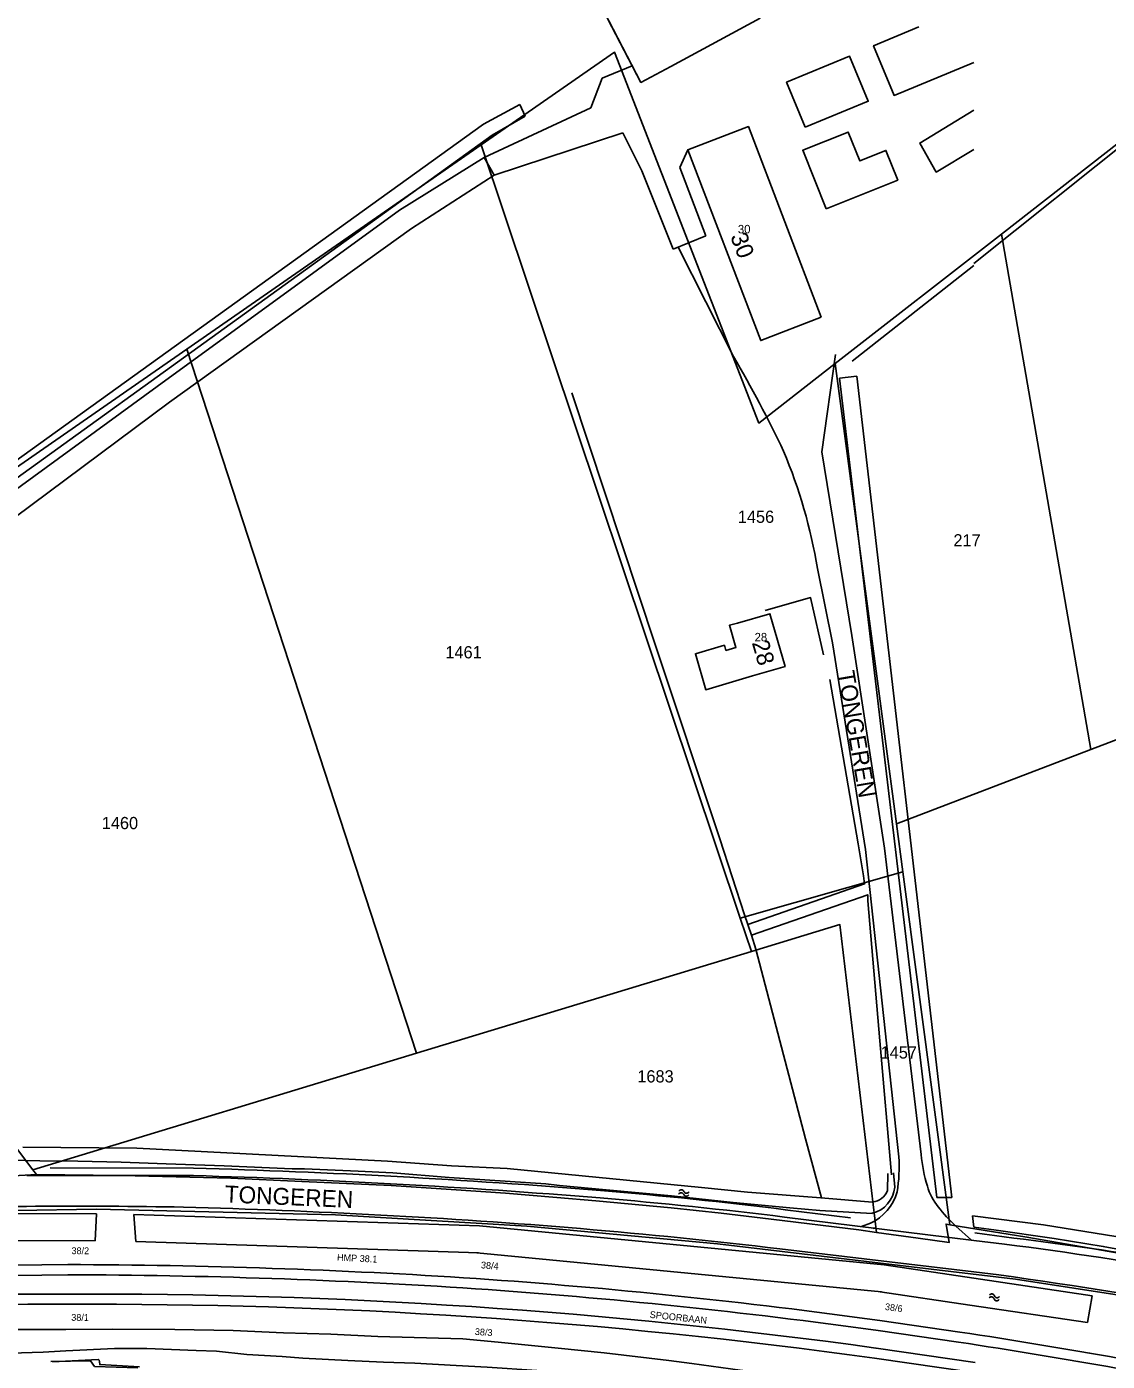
# Model space of a CAD drawing. Extents: x 148816 to 151297, y 399515 to 402500.
# Drawn here: x 149360.4 to 149519.7, y 400053.3 to 400250 of the extents above; entities that cross this region are included whole.
import ezdxf

# ---------------------------------------------------------------- set-up
doc = ezdxf.new("R2010")
doc.units = 0
for name, color, linetype in [('B01 Hoofdgebouw  [D] Norm', 7, 'Continuous'), ('B01 Hoofdgebouw  [T] Norm', 7, 'Continuous'), ('B01 hoofgebouw', 7, 'Continuous'), ('G01 perceelsgrens', 7, 'Continuous'), ('Q01 Spoorrail  [D] Norm', 7, 'Continuous'), ('Q05 Bomenrij  [D] Gem', 7, 'Continuous'), ('S05 Water  Norm', 7, 'Continuous'), ('T04 Haag heg  [D] Gem', 7, 'Continuous'), ('T09 Insteek water  [T] Norm', 7, 'Continuous'), ('V00 Kant verharding algemeen  [T] Norm', 7, 'Continuous'), ('V06 Kant onverhard  [T] Gem', 7, 'Continuous'), ('Z01 perceelnummer', 7, 'Continuous'), ('Z02 huisnummer', 7, 'Continuous'), ('Z02 Huisnummer  [Tekst] Norm', 7, 'Continuous'), ('Z06 straatnaam', 7, 'Continuous'), ('Z19 Overige Tekst  [Tekst] Gem', 7, 'Continuous')]:
    doc.layers.add(name, color=color, linetype=linetype)

msp = doc.modelspace()

# ---------------------------------------------------------------- linework, layer by layer
at = {"layer": 'B01 Hoofdgebouw  [D] Norm'}
for points in [[(149491.93, 400250), (149485.24, 400247.19), (149488.27, 400239.88), (149500, 400244.72)], [(149500, 400237.71), (149492.04, 400232.84), (149494.48, 400228.58), (149500, 400231.92)], [(149465.16, 400162.09), (149464, 400161.78), (149464.96, 400158.51), (149463.47, 400158.08), (149463.25, 400158.84), (149458.97, 400157.6), (149460.51, 400152.29), (149467.4, 400154.34)]]:
    msp.add_lwpolyline(points, dxfattribs=at)
for points in [[(149475.15, 400235.17), (149484.45, 400239.01), (149481.71, 400245.65), (149472.41, 400241.81)], [(149478.23, 400223.18), (149488.8, 400227.39), (149487.06, 400231.76), (149483.19, 400230.22), (149481.5, 400234.46), (149474.8, 400231.8)]]:
    msp.add_lwpolyline(points, close=True, dxfattribs=at)
at = {"layer": 'B01 Hoofdgebouw  [T] Norm'}
for p, q in [((149444.83, 400253.51), (149446.66, 400250)), ((149446.66, 400250), (149450.95, 400241.79)), ((149450.95, 400241.79), (149455.38, 400244.11)), ((149466.79, 400235.28), (149457.85, 400231.87)), ((149477.52, 400207.18), (149466.79, 400235.28)), ((149457.85, 400231.87), (149468.62, 400203.74)), ((149468.62, 400203.74), (149477.52, 400207.18)), ((149469.95, 400163.48), (149465.16, 400162.09)), ((149472.2, 400155.73), (149469.95, 400163.48)), ((149467.4, 400154.34), (149472.2, 400155.73))]:
    msp.add_line(p, q, dxfattribs=at)
msp.add_lwpolyline([(149449.26, 400255.82), (149462.53, 400262.74), (149468.51, 400251.28), (149455.38, 400244.11)], dxfattribs=at)
at = {"layer": 'B01 hoofgebouw'}
for points in [[(149449.26, 400255.82), (149462.53, 400262.74), (149468.51, 400251.28), (149455.38, 400244.11)], [(149455.38, 400244.11), (149450.95, 400241.79), (149444.83, 400253.51), (149449.26, 400255.82)], [(149477.52, 400207.18), (149468.62, 400203.74), (149457.85, 400231.87), (149466.79, 400235.28), (149477.52, 400207.18)], [(149465.16, 400162.09), (149464, 400161.78), (149464.96, 400158.51), (149463.47, 400158.08), (149463.25, 400158.84), (149458.97, 400157.6), (149460.51, 400152.29), (149467.4, 400154.34)], [(149467.4, 400154.34), (149472.2, 400155.73), (149469.95, 400163.48), (149465.16, 400162.09)]]:
    msp.add_lwpolyline(points, dxfattribs=at)
at = {"layer": 'G01 perceelsgrens'}
for points in [[(149427.42, 400232.59), (149447.08, 400246.24), (149468.34, 400191.58), (149479.58, 400200.34)], [(149504.08, 400219.44), (149534.52, 400243.17)], [(149384.03, 400202.47), (149427.42, 400232.59)], [(149427.42, 400232.59), (149465.59, 400118.61)], [(149479.58, 400200.34), (149504.08, 400219.44)], [(149504.08, 400219.44), (149517.28, 400143.48)], [(149332.49, 400166.69), (149384.03, 400202.47)], [(149384.03, 400202.47), (149417.85, 400098.71)], [(149479.58, 400200.34), (149488.61, 400132.53)], [(149332.49, 400166.69), (149353.12, 400092.39), (149361.34, 400081.54)], [(149517.28, 400143.48), (149566.92, 400162.45)], [(149488.61, 400132.53), (149517.28, 400143.48)], [(149488.61, 400132.53), (149489.55, 400125.45)], [(149465.59, 400118.61), (149489.55, 400125.45)], [(149489.55, 400125.45), (149496.47, 400073.45)], [(149465.59, 400118.61), (149467.23, 400113.71)], [(149467.23, 400113.71), (149480.29, 400117.68), (149485.65, 400072.31)], [(149417.85, 400098.71), (149467.23, 400113.71)], [(149361.34, 400081.54), (149417.85, 400098.71)], [(149361.34, 400081.54), (149361.88, 400080.83)], [(149350.31, 400080.77), (149354.63, 400080.68), (149357.64, 400080.61), (149361.88, 400080.83)], [(149361.88, 400080.83), (149374.39, 400080.72), (149390.49, 400080.31), (149400.97, 400079.83), (149414.16, 400079.21), (149422.98, 400078.64), (149430.97, 400078.07), (149438.57, 400077.45), (149444.32, 400076.96), (149455.39, 400075.91), (149462.79, 400075.13), (149470.16, 400074.26), (149483.06, 400072.67), (149485.65, 400072.31)], [(149134.62, 400061.65), (149206.52, 400066.52), (149335.42, 400075.13), (149370.7, 400075.72), (149405.93, 400074.91), (149434.14, 400073.21), (149462.22, 400070.63), (149506.14, 400065.44), (149531.96, 400061.45), (149557.59, 400056.16), (149609.02, 400042.67), (149626.93, 400037.04), (149646.73, 400030.71), (149669.32, 400022.39), (149727.34, 400000)], [(149485.65, 400072.31), (149491.81, 400071.47), (149496.37, 400070.81), (149495.93, 400073.53), (149496.47, 400073.45)], [(149496.47, 400073.45), (149507.84, 400071.62), (149517.18, 400069.98), (149528.03, 400068.05), (149540.84, 400065.54), (149552.96, 400063.03), (149566.58, 400060.03), (149575.38, 400058.07)], [(149363.98, 400053.29), (149369.84, 400053.4), (149370.44, 400052.56), (149376.79, 400052.33)]]:
    msp.add_lwpolyline(points, dxfattribs=at)
at = {"layer": 'Q01 Spoorrail  [D] Norm'}
for p, q in [((149497.96, 400057.62), (149486.15, 400059.33)), ((149497.74, 400056.14), (149485.93, 400057.85)), ((149485.38, 400053.78), (149500, 400051.65)), ((149485.6, 400055.26), (149500.22, 400053.14))]:
    msp.add_line(p, q, dxfattribs=at)
for centre, radius, start, end in [((149386.94, 398297.32), 1770.37, 90.66199, 94.62638), ((149363.52, 399101.01), 966.57, 86.25447, 89.82387), ((149386.94, 398297.32), 1768.87, 90.66199, 94.62638), ((149363.52, 399101.01), 965.07, 86.25447, 89.82387), ((149367.75, 399209.05), 858.48, 82.07293, 86.06551), ((149363.86, 399023.5), 1039.72, 89.87154, 93.15397), ((149370.08, 399221.54), 841.69, 82.11234, 90.26525), ((149367.75, 399209.05), 856.98, 82.07293, 86.06551), ((149363.86, 399023.5), 1038.22, 89.87154, 93.15397), ((149370.08, 399221.54), 840.19, 82.11234, 90.26525), ((149363.97, 399173.84), 893.89, 78.32162, 81.37919), ((149363.97, 399173.84), 892.39, 78.32162, 81.37919)]:
    msp.add_arc(centre, radius, start, end, dxfattribs=at)
at = {"layer": 'Q05 Bomenrij  [D] Gem'}
for p, q in [((149363.9, 400081.81), (149384.99, 400081.78)), ((149472.23, 400075.66), (149481.82, 400074.48))]:
    msp.add_line(p, q, dxfattribs=at)
for centre, radius, start, end in [((149352.86, 398947.72), 1134.52, 85.34081, 88.37576), ((149390.36, 399419.29), 661.46, 82.88933, 85.25954), ((149340.16, 398811.22), 1271.12, 81.72318, 82.76853)]:
    msp.add_arc(centre, radius, start, end, dxfattribs=at)
at = {"layer": 'S05 Water  Norm'}
for centre, start, end in [((149456.87, 400077.72), 23.7819, 147.6369), ((149456.9, 400078.17), 23.7819, 147.6369), ((149457.65, 400078.06), 203.7819, 327.6369), ((149457.68, 400078.51), 203.7819, 327.6369), ((149502.66, 400062.83), 18.7455, 142.6006), ((149502.59, 400062.39), 18.7455, 142.6006), ((149503.39, 400062.66), 198.7455, 322.6006), ((149503.46, 400063.1), 198.7455, 322.6006)]:
    msp.add_arc(centre, 0.425, start, end, dxfattribs=at)
at = {"layer": 'T04 Haag heg  [D] Gem'}
msp.add_line((149544.23, 400250.42), (149500, 400215.11), dxfattribs=at)
for points in [[(149440.77, 400196.05), (149453.03, 400158.94), (149462.58, 400130.31), (149466.22, 400119.13)], [(149469.26, 400163.98), (149475.95, 400165.87), (149477.86, 400157.45)], [(149478.77, 400153.78), (149482.96, 400129.56), (149483.75, 400124.88), (149483.92, 400123.68), (149466.72, 400117.71)], [(149467.25, 400116.1), (149484.39, 400122.08), (149484.41, 400121.19)], [(149484.41, 400121.19), (149486.16, 400100.54), (149487.86, 400080.78)], [(149466.72, 400117.71), (149466.22, 400119.13)], [(149466.72, 400117.71), (149467.25, 400116.1)], [(149467.25, 400116.1), (149467.87, 400114.04)], [(149467.87, 400114.04), (149475.19, 400086.09), (149477.55, 400077.4)], [(149377.07, 400052.52), (149371.18, 400052.83), (149371.13, 400053.29), (149371.08, 400053.47), (149370.95, 400053.57), (149364.24, 400053.23)]]:
    msp.add_lwpolyline(points, dxfattribs=at)
at = {"layer": 'T09 Insteek water  [T] Norm'}
for p, q in [((149433.09, 400238.52), (149427.74, 400235.62)), ((149429.02, 400233.99), (149433.91, 400236.81)), ((149427.74, 400235.62), (149337.56, 400170.73)), ((149339.02, 400169.12), (149429.02, 400233.99)), ((149482.07, 400200.69), (149500, 400214.83)), ((149482.79, 400198.52), (149480.21, 400198.19)), ((149480.21, 400198.19), (149494.57, 400077.48)), ((149496.79, 400077.48), (149482.79, 400198.52)), ((149494.57, 400077.48), (149496.79, 400077.48)), ((149370.73, 400075.06), (149352.56, 400075.11)), ((149370.53, 400071.06), (149370.73, 400075.06)), ((149376.19, 400074.96), (149376.5, 400070.95)), ((149427.14, 400073.28), (149376.19, 400074.96)), ((149486.8, 400067.53), (149427.14, 400073.28)), ((149500.02, 400073.1), (149499.83, 400074.77)), ((149370.53, 400071.06), (149352.55, 400071.11)), ((149427.01, 400069.28), (149376.5, 400070.95)), ((149486.42, 400063.55), (149426.76, 400069.3)), ((149500, 400065.56), (149486.8, 400067.53)), ((149517.46, 400062.95), (149500, 400065.56)), ((149499.41, 400061.6), (149486.21, 400063.57)), ((149516.78, 400059.01), (149499.41, 400061.6)), ((149516.78, 400059.01), (149517.46, 400062.95))]:
    msp.add_line(p, q, dxfattribs=at)
for points in [[(149359.87, 400084.87), (149376.64, 400084.73), (149413.62, 400082.82), (149423.02, 400082.1)], [(149485.03, 400075.12), (149477.33, 400075.53), (149472.89, 400075.91), (149464.53, 400076.72), (149455.46, 400077.71), (149445.83, 400078.58), (149438.95, 400079.23), (149436.92, 400079.45), (149422.67, 400080.42), (149414.39, 400081.08), (149409.3, 400081.33), (149401.35, 400081.68), (149399.55, 400081.67), (149389.51, 400082.11), (149381, 400082.41), (149374.37, 400082.68), (149367.96, 400082.79), (149362.37, 400082.88), (149358.03, 400082.98)], [(149423.02, 400082.1), (149431.24, 400081.73), (149459.89, 400078.91), (149466.67, 400078.26), (149477.49, 400077.41), (149485.09, 400076.78)], [(149487.33, 400080.98), (149487.29, 400078.47)], [(149488.19, 400081.11), (149488.36, 400078.97)], [(149499.83, 400074.77), (149510.28, 400073.41), (149520.92, 400071.7), (149533, 400069.51), (149543.49, 400067.52), (149551.82, 400065.97), (149557.65, 400064.78), (149569.43, 400061.96), (149573.68, 400060.9)], [(149500.02, 400073.1), (149502.95, 400072.71), (149511.86, 400071.4), (149519.1, 400070.25), (149525.98, 400068.97), (149534.61, 400067.31), (149547.63, 400064.77), (149557.25, 400062.85), (149573.14, 400059.33), (149573.14, 400059.33)], [(149500, 400047.88), (149487.23, 400049.26), (149480.07, 400050.14), (149474.33, 400050.89), (149465.57, 400052.03), (149458.46, 400053.01), (149455.08, 400053.41), (149445.55, 400054.56), (149438.75, 400055.26), (149429.91, 400056.15), (149424.7, 400056.64), (149412.17, 400056.99), (149405.26, 400057.31), (149398.27, 400057.5), (149390.83, 400057.85), (149382.27, 400057.98), (149373.12, 400058.06), (149366.2, 400057.99), (149355.48, 400057.98), (149354.03, 400057.94), (149351.14, 400057.73)], [(149444.24, 400051.36), (149435.6, 400051.95), (149428.31, 400052.45), (149423.74, 400052.68), (149417.61, 400053.02), (149413.01, 400053.2), (149407.73, 400053.43), (149401.1, 400053.8), (149398.07, 400054), (149392.89, 400054.31), (149388.42, 400054.79), (149385.4, 400054.91), (149378.11, 400055.18), (149373.35, 400055.18), (149366.18, 400054.84), (149362.85, 400054.68), (149358.02, 400054.53), (149354.31, 400054.4), (149350.47, 400054.3), (149350.15, 400055.93)]]:
    msp.add_lwpolyline(points, dxfattribs=at)
for centre, radius, start, end in [((149484.02, 400079.36), 4.35, 283.3746, 354.8556), ((149484.8, 400079.43), 2.67, 276.3277, 338.8347)]:
    msp.add_arc(centre, radius, start, end, dxfattribs=at)
at = {"layer": 'V00 Kant verharding algemeen  [T] Norm'}
for p, q in [((149445.22, 400242.42), (149449.68, 400244.21)), ((149443.59, 400238.04), (149445.22, 400242.42)), ((149433.91, 400236.81), (149433.09, 400238.52)), ((149427.84, 400230.7), (149443.59, 400238.04)), ((149448.28, 400234.36), (149429.3, 400228.13)), ((149451.07, 400228.74), (149448.28, 400234.36)), ((149429.3, 400228.13), (149427.84, 400230.7)), ((149457.85, 400231.87), (149456.69, 400229.26)), ((149455.71, 400217.23), (149451.07, 400228.74)), ((149456.69, 400229.26), (149460.54, 400219.17)), ((149460.54, 400219.17), (149455.71, 400217.23)), ((149360.43, 400080.72), (149384.99, 400080.68)), ((149472.1, 400074.57), (149500, 400071.14)), ((149500, 400071.14), (149504.55, 400070.58)), ((149500, 400066.48), (149471.43, 400069.9)), ((149503.69, 400066.04), (149500, 400066.48))]:
    msp.add_line(p, q, dxfattribs=at)
msp.add_lwpolyline([(149485.19, 400072.86), (149485.37, 400073.01)], dxfattribs=at)
for centre, radius, start, end in [((149352.86, 398947.72), 1133.42, 85.34081, 88.37576), ((149390.36, 399419.29), 660.36, 82.88933, 85.25954), ((149368.1, 399262.14), 814.04, 88.9149, 91.97991), ((149361.72, 399179.03), 897.26, 86.74803, 88.60785), ((149369.25, 399207.74), 868.19, 83.24099, 87.13659), ((149435.14, 399523.03), 551.93, 76.8186, 82.7754), ((149411.41, 399387.05), 685.23, 76.40756, 82.26057)]:
    msp.add_arc(centre, radius, start, end, dxfattribs=at)
at = {"layer": 'V06 Kant onverhard  [T] Gem'}
for p, q in [((149427.84, 400230.7), (149415.38, 400222.95)), ((149417.13, 400220.27), (149429.3, 400228.13)), ((149415.38, 400222.95), (149379.65, 400196.96)), ((149381.49, 400194.66), (149417.13, 400220.27)), ((149456.44, 400217.52), (149464.59, 400201.41)), ((149477.61, 400187.33), (149479.64, 400201.69)), ((149379.65, 400196.96), (149346.81, 400173.02)), ((149348.8, 400170.35), (149381.49, 400194.66)), ((149482.04, 400160.28), (149477.61, 400187.33)), ((149476.96, 400170.14), (149479.17, 400159.21)), ((149486.83, 400128.92), (149482.04, 400160.28)), ((149479.17, 400159.21), (149484.06, 400128.73)), ((149484.06, 400128.73), (149488.95, 400083.45)), ((149492.26, 400083.78), (149486.83, 400128.92)), ((149484.78, 400073.65), (149483.48, 400073.18)), ((149499.66, 400071.18), (149497.36, 400073.23))]:
    msp.add_line(p, q, dxfattribs=at)
for centre, radius, start, end in [((149301.79, 400106.29), 188.55, 25.4948, 30.2959), ((149401.78, 400157.88), 76.17, 9.26, 22.8406), ((149467.9, 400081.89), 21.11, 350.2045, 4.2371), ((149514.26, 400085.66), 22.08, 184.8777, 197.2215), ((149501.26, 400081.47), 8.42, 196.2042, 219.6252), ((149481.74, 400080.19), 7.21, 294.9107, 344.8268), ((149509.07, 400086.4), 17.62, 215.7669, 228.3618)]:
    msp.add_arc(centre, radius, start, end, dxfattribs=at)

# ---------------------------------------------------------------- texts
at = {"layer": 'Z01 perceelnummer'}
for s, p in [('1456', (149465.23, 400176.88)), ('217', (149497.01, 400173.41)), ('1461', (149422.13, 400156.91)), ('1460', (149371.49, 400131.74)), ('1457', (149486.28, 400097.93)), ('1683', (149450.42, 400094.41))]:
    msp.add_text(s, height=1.8, dxfattribs=at).set_placement(p)
at = {"layer": 'Z02 huisnummer'}
for s, rotation, p in [('30', 290.9182, (149464.08, 400219.1)), ('28', 286.2052, (149467.28, 400159.22))]:
    msp.add_text(s, height=2.5, rotation=rotation, dxfattribs=at).set_placement(p)
at = {"layer": 'Z02 Huisnummer  [Tekst] Norm'}
for s, p in [('30', (149465.24, 400219.54)), ('28', (149467.7, 400159.41))]:
    msp.add_text(s, height=1.25, dxfattribs=at).set_placement(p)
at = {"layer": 'Z06 straatnaam'}
for rotation, p in [(279.726, (149479.91, 400154.87)), (357.4781, (149389.56, 400076.74))]:
    msp.add_text('TONGEREN', height=2.5, rotation=rotation, dxfattribs=at).set_placement(p)
at = {"layer": 'Z19 Overige Tekst  [Tekst] Gem'}
for s, rotation, p in [('38/2', 359.6734, (149367.02, 400069.11)), ('HMP 38.1', 357.0336, (149406.14, 400068.16)), ('38/4', 355.4286, (149427.34, 400067.03)), ('38/6', 352.1981, (149486.86, 400060.9)), ('38/1', 359.4729, (149366.99, 400059.29)), ('SPOORBAAN', 353.9701, (149452.21, 400059.73)), ('38/3', 355.4027, (149426.44, 400057.22))]:
    msp.add_text(s, height=1, rotation=rotation, dxfattribs=at).set_placement(p)

doc.saveas('drawing.dxf')
